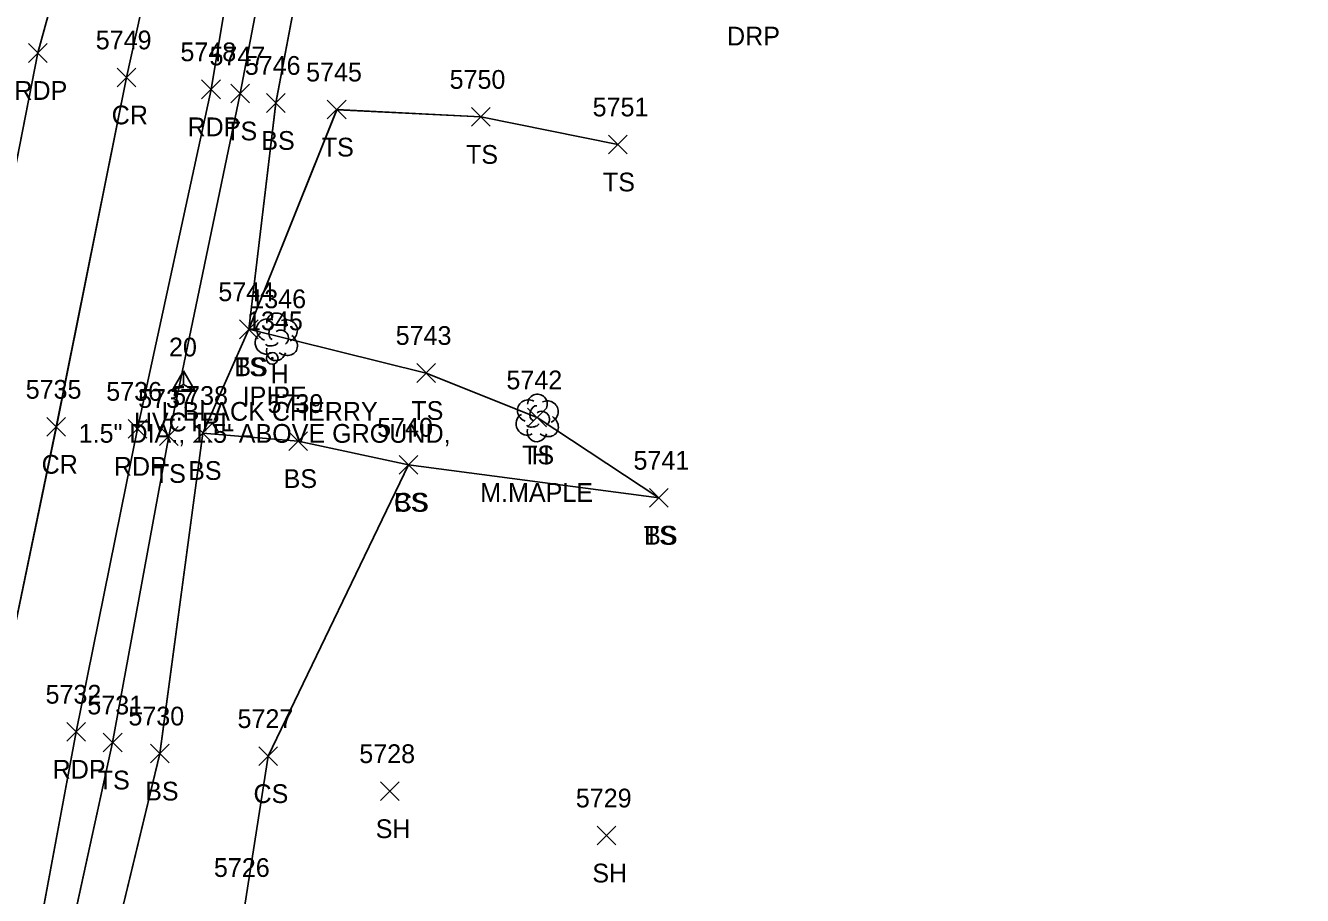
# Model space of a CAD drawing. Extents: x 1554668 to 1563881, y 831386 to 834374.
# Drawn here: x 1561809.4 to 1561945.5, y 833385 to 833477.7 of the extents above; entities that cross this region are included whole.
import ezdxf

# ---------------------------------------------------------------- set-up
doc = ezdxf.new("R2010")
doc.units = 0
for name, color, linetype in [('C_A', 7, 'Continuous'), ('C_I', 7, 'Continuous'), ('CPSM', 7, 'Continuous'), ('L_A', 7, 'Continuous'), ('L_C', 7, 'Continuous'), ('L_I', 7, 'Continuous'), ('L_TIC', 7, 'Continuous'), ('LELB', 7, 'Continuous'), ('LTD', 7, 'Continuous'), ('M_A', 7, 'Continuous'), ('M_C', 7, 'Continuous'), ('M_I', 7, 'Continuous'), ('MPIP', 7, 'Continuous'), ('P_A', 7, 'Continuous'), ('P_I', 7, 'Continuous'), ('P_TIC', 7, 'Continuous'), ('PET', 7, 'Continuous'), ('PRC', 7, 'Continuous'), ('R_A', 7, 'Continuous')]:
    doc.layers.add(name, color=color, linetype=linetype)

msp = doc.modelspace()

# ---------------------------------------------------------------- linework, layer by layer
at = {"layer": 'CPSM'}
for p, q in [((1561824.97, 833438.72), (1561826.22, 833440.89)), ((1561827.47, 833438.72), (1561826.22, 833440.89)), ((1561826.22, 833439.44), (1561826.22, 833440.89)), ((1561824.97, 833438.72), (1561826.22, 833439.44)), ((1561826.22, 833439.44), (1561826.22, 833439.44)), ((1561826.22, 833439.44), (1561827.47, 833438.72)), ((1561824.97, 833438.72), (1561827.47, 833438.72))]:
    msp.add_line(p, q, dxfattribs=at)
at = {"layer": 'L_TIC'}
for points in [[(1561831.25, 833469.48), (1561833.25, 833471.48)], [(1561833.25, 833469.48), (1561831.25, 833471.48)], [(1561835.07, 833468.47), (1561837.07, 833470.47)], [(1561837.07, 833468.47), (1561835.07, 833470.47)], [(1561841.55, 833467.76), (1561843.55, 833469.76)], [(1561843.55, 833467.76), (1561841.55, 833469.76)], [(1561856.93, 833466.98), (1561858.93, 833468.98)], [(1561858.93, 833466.98), (1561856.93, 833468.98)], [(1561871.53, 833464.04), (1561873.53, 833466.04)], [(1561873.53, 833464.04), (1561871.53, 833466.04)], [(1561832.19, 833444.33), (1561834.19, 833446.33)], [(1561834.19, 833444.33), (1561832.19, 833446.33)], [(1561832.19, 833444.33), (1561834.19, 833446.33)], [(1561834.19, 833444.33), (1561832.19, 833446.33)], [(1561851.1, 833439.67), (1561853.1, 833441.67)], [(1561853.1, 833439.67), (1561851.1, 833441.67)], [(1561862.91, 833434.93), (1561864.91, 833436.93)], [(1561864.91, 833434.93), (1561862.91, 833436.93)], [(1561827.27, 833433.27), (1561829.27, 833435.27)], [(1561829.27, 833433.27), (1561827.27, 833435.27)], [(1561827.27, 833433.27), (1561829.27, 833435.27)], [(1561829.27, 833433.27), (1561827.27, 833435.27)], [(1561823.64, 833432.95), (1561825.64, 833434.95)], [(1561825.64, 833432.95), (1561823.64, 833434.95)], [(1561837.45, 833432.41), (1561839.45, 833434.41)], [(1561839.45, 833432.41), (1561837.45, 833434.41)], [(1561849.21, 833429.88), (1561851.21, 833431.88)], [(1561851.21, 833429.88), (1561849.21, 833431.88)], [(1561849.21, 833429.88), (1561851.21, 833431.88)], [(1561851.21, 833429.88), (1561849.21, 833431.88)], [(1561875.89, 833426.36), (1561877.89, 833428.36)], [(1561877.89, 833426.36), (1561875.89, 833428.36)], [(1561875.89, 833426.36), (1561877.89, 833428.36)], [(1561877.89, 833426.36), (1561875.89, 833428.36)], [(1561817.66, 833400.26), (1561819.66, 833402.26)], [(1561819.66, 833400.26), (1561817.66, 833402.26)], [(1561822.69, 833399.08), (1561824.69, 833401.08)], [(1561824.69, 833399.08), (1561822.69, 833401.08)], [(1561834.24, 833398.81), (1561836.24, 833400.81)], [(1561836.24, 833398.81), (1561834.24, 833400.81)], [(1561847.22, 833395.07), (1561849.22, 833397.07)], [(1561849.22, 833395.07), (1561847.22, 833397.07)], [(1561870.32, 833390.34), (1561872.32, 833392.34)], [(1561872.32, 833390.34), (1561870.32, 833392.34)]]:
    msp.add_lwpolyline(points, dxfattribs=at)
at = {"layer": 'LELB'}
for points in [[(1561812.72, 833374.08), (1561818.66, 833401.25), (1561824.65, 833433.94), (1561832.25, 833470.48), (1561836.46, 833492.44), (1561840.26, 833509.47), (1561848.88, 833557.93), (1561859.97, 833614.88), (1561869.56, 833667.19), (1561878.42, 833715.51), (1561890.59, 833773.39), (1561895.72, 833803.09)], [(1561812.72, 833374.08), (1561818.66, 833401.25), (1561824.65, 833433.94), (1561832.25, 833470.48), (1561836.46, 833492.44), (1561840.26, 833509.47), (1561848.88, 833557.93), (1561859.97, 833614.88), (1561869.56, 833667.19), (1561878.42, 833715.51), (1561890.59, 833773.39), (1561895.72, 833803.09)], [(1561812.72, 833374.08), (1561818.66, 833401.25), (1561824.65, 833433.94), (1561832.25, 833470.48), (1561836.46, 833492.44), (1561840.26, 833509.47), (1561848.88, 833557.93), (1561859.97, 833614.88), (1561869.56, 833667.19), (1561878.42, 833715.51), (1561890.59, 833773.39), (1561895.72, 833803.09)], [(1561812.72, 833374.09), (1561818.66, 833401.26), (1561824.64, 833433.95), (1561832.25, 833470.48), (1561836.46, 833492.45), (1561840.26, 833509.47), (1561848.88, 833557.94), (1561859.97, 833614.87), (1561869.55, 833667.19), (1561878.42, 833715.51), (1561890.59, 833773.39), (1561895.72, 833803.08)], [(1561841.41, 833366.89), (1561829.54, 833371.1), (1561818.53, 833378.73), (1561823.69, 833400.08), (1561828.27, 833434.27), (1561833.19, 833445.33), (1561836.07, 833469.47), (1561840.47, 833492.77), (1561845.51, 833506.74), (1561853.32, 833557.23)], [(1561841.41, 833366.89), (1561829.54, 833371.09), (1561818.53, 833378.73), (1561823.69, 833400.07), (1561828.27, 833434.26), (1561833.19, 833445.33), (1561836.07, 833469.46), (1561840.47, 833492.77), (1561845.51, 833506.73), (1561853.33, 833557.22)], [(1561841.41, 833366.89), (1561829.54, 833371.09), (1561818.53, 833378.73), (1561823.69, 833400.07), (1561828.27, 833434.26), (1561833.19, 833445.33), (1561836.07, 833469.46), (1561840.47, 833492.77), (1561845.51, 833506.73), (1561853.33, 833557.22)], [(1561841.41, 833366.89), (1561829.54, 833371.09), (1561818.53, 833378.73), (1561823.69, 833400.07), (1561828.27, 833434.26), (1561833.19, 833445.33), (1561836.07, 833469.46), (1561840.47, 833492.77), (1561845.51, 833506.73), (1561853.33, 833557.22)], [(1561876.89, 833427.36), (1561863.91, 833435.93), (1561852.1, 833440.67), (1561833.19, 833445.33), (1561842.55, 833468.76), (1561857.93, 833467.98), (1561872.53, 833465.04)], [(1561876.89, 833427.36), (1561863.91, 833435.93), (1561852.1, 833440.66), (1561833.19, 833445.33), (1561842.55, 833468.75), (1561857.93, 833467.98), (1561872.54, 833465.04)], [(1561876.89, 833427.36), (1561863.91, 833435.93), (1561852.1, 833440.66), (1561833.19, 833445.33), (1561842.55, 833468.75), (1561857.93, 833467.98), (1561872.54, 833465.04)], [(1561876.89, 833427.36), (1561863.91, 833435.93), (1561852.1, 833440.66), (1561833.19, 833445.33), (1561842.55, 833468.75), (1561857.93, 833467.98), (1561872.54, 833465.04)], [(1561828.27, 833434.27), (1561838.45, 833433.41), (1561850.21, 833430.88), (1561876.89, 833427.36)], [(1561828.27, 833434.26), (1561838.45, 833433.41), (1561850.22, 833430.87), (1561876.89, 833427.36)], [(1561828.27, 833434.26), (1561838.45, 833433.41), (1561850.22, 833430.87), (1561876.89, 833427.36)], [(1561828.27, 833434.26), (1561838.45, 833433.41), (1561850.22, 833430.87), (1561876.89, 833427.36)], [(1561829.54, 833371.1), (1561832.77, 833383.93), (1561835.24, 833399.81), (1561850.21, 833430.88)], [(1561829.54, 833371.09), (1561832.77, 833383.93), (1561835.24, 833399.81), (1561850.22, 833430.87)], [(1561829.54, 833371.09), (1561832.77, 833383.93), (1561835.24, 833399.81), (1561850.22, 833430.87)], [(1561829.54, 833371.09), (1561832.77, 833383.93), (1561835.24, 833399.81), (1561850.22, 833430.87)]]:
    msp.add_lwpolyline(points, dxfattribs=at)
at = {"layer": 'LTD'}
for p, q in [((1561836.09, 833444.58), (1561836.09, 833444.58)), ((1561836.09, 833444.58), (1561836.09, 833444.58)), ((1561863.91, 833435.93), (1561863.91, 833435.93)), ((1561863.91, 833435.93), (1561863.91, 833435.93))]:
    msp.add_line(p, q, dxfattribs=at)
for centre in [(1561836.14, 833446.02), (1561863.96, 833437.36)]:
    msp.add_arc(centre, 1.05, 335.5272, 180.9563, dxfattribs=at)
for centre, major_axis, ratio, start_param, end_param in [((1561835.3, 833445.25), (1.21, -0.51), 0.895232, 1.570796, 4.712389), ((1561837.13, 833445.17), (-1.14, -0.48), 0.949671, 1.570796, 4.712389), ((1561835.01, 833443.87), (0.58, -1.04), 0.959034, 3.141593, 6.283185), ((1561835.88, 833445.04), (-0.208, -0.792), 0.645439, 3.141593, 6.283185), ((1561836.59, 833444.42), (-0.5, 0.667), 0.989748, 3.141593, 6.283185), ((1561836.09, 833443.08), (0.26, 1.06), 0.942809, 1.570796, 4.712389), ((1561835.63, 833443.83), (-0.625, -0.083), 0.423636, 0, 3.141593), ((1561837.09, 833443.75), (-1.09, 0.79), 0.841452, 1.570796, 4.712389), ((1561863.12, 833436.6), (1.21, -0.51), 0.895232, 1.570796, 4.712389), ((1561863.7, 833436.39), (-0.208, -0.792), 0.645439, 3.141593, 6.283185), ((1561864.41, 833435.76), (-0.5, 0.667), 0.989748, 3.141593, 6.283185), ((1561864.95, 833436.51), (-1.14, -0.48), 0.949671, 1.570796, 4.712389), ((1561862.83, 833435.22), (0.58, -1.04), 0.959034, 3.141593, 6.283185), ((1561863.45, 833435.18), (-0.625, -0.083), 0.423636, 0, 3.141593), ((1561864.91, 833435.1), (-1.09, 0.79), 0.841452, 1.570796, 4.712389), ((1561863.91, 833434.43), (0.26, 1.06), 0.942809, 1.570796, 4.712389)]:
    msp.add_ellipse(centre, major_axis=major_axis, ratio=ratio, start_param=start_param, end_param=end_param, dxfattribs=at)
at = {"layer": 'MPIP'}
for radius in [0.625, 0.0833]:
    msp.add_circle((1561835.68, 833442.23), radius, dxfattribs=at)
at = {"layer": 'P_TIC'}
for points in [[(1561809.69, 833473.8), (1561811.69, 833475.8)], [(1561811.69, 833473.8), (1561809.69, 833475.8)], [(1561819.13, 833471.19), (1561821.13, 833473.19)], [(1561821.13, 833471.19), (1561819.13, 833473.19)], [(1561828.15, 833469.92), (1561830.15, 833471.92)], [(1561830.15, 833469.92), (1561828.15, 833471.92)], [(1561811.65, 833433.93), (1561813.65, 833435.93)], [(1561813.65, 833433.93), (1561811.65, 833435.93)], [(1561820.3, 833433.71), (1561822.3, 833435.71)], [(1561822.3, 833433.71), (1561820.3, 833435.71)], [(1561813.77, 833401.41), (1561815.77, 833403.41)], [(1561815.77, 833401.41), (1561813.77, 833403.41)]]:
    msp.add_lwpolyline(points, dxfattribs=at)
at = {"layer": 'PET'}
for points in [[(1561861.91, 833735.82), (1561859.45, 833719.66), (1561854.91, 833694.54), (1561848.64, 833661.54), (1561838.87, 833614.3), (1561835.26, 833593.72), (1561828.94, 833559.5), (1561819.69, 833511.8), (1561817.41, 833499.27), (1561810.7, 833474.8), (1561802.99, 833435.76), (1561794.16, 833386.84), (1561787.73, 833353.76)], [(1561861.91, 833735.82), (1561859.45, 833719.66), (1561854.91, 833694.54), (1561848.64, 833661.54), (1561838.87, 833614.3), (1561835.26, 833593.72), (1561828.94, 833559.5), (1561819.69, 833511.8), (1561817.41, 833499.27), (1561810.7, 833474.8), (1561802.99, 833435.76), (1561794.16, 833386.84), (1561787.73, 833353.76)], [(1561861.91, 833735.82), (1561859.45, 833719.66), (1561854.91, 833694.54), (1561848.64, 833661.54), (1561838.87, 833614.3), (1561835.26, 833593.72), (1561828.94, 833559.5), (1561819.69, 833511.8), (1561817.41, 833499.27), (1561810.7, 833474.8), (1561802.99, 833435.76), (1561794.16, 833386.84), (1561787.73, 833353.76)], [(1561861.91, 833735.82), (1561859.45, 833719.66), (1561854.91, 833694.54), (1561848.64, 833661.54), (1561838.87, 833614.3), (1561835.26, 833593.71), (1561828.94, 833559.5), (1561819.68, 833511.8), (1561817.41, 833499.28), (1561810.69, 833474.8), (1561802.99, 833435.77), (1561794.15, 833386.85), (1561787.73, 833353.77)], [(1561809.85, 833376.01), (1561814.77, 833402.41), (1561821.3, 833434.71), (1561829.15, 833470.92), (1561832.47, 833490.84), (1561837.72, 833512.3), (1561846.35, 833556.72), (1561856.48, 833615.77), (1561866.78, 833667.81), (1561874.55, 833715.88)], [(1561809.85, 833376), (1561814.77, 833402.4), (1561821.3, 833434.7), (1561829.15, 833470.92), (1561832.48, 833490.83), (1561837.72, 833512.3), (1561846.35, 833556.71), (1561856.48, 833615.77), (1561866.77, 833667.81), (1561874.55, 833715.87)], [(1561809.85, 833376), (1561814.77, 833402.4), (1561821.3, 833434.7), (1561829.15, 833470.92), (1561832.48, 833490.83), (1561837.72, 833512.3), (1561846.35, 833556.71), (1561856.48, 833615.77), (1561866.77, 833667.81), (1561874.55, 833715.87)], [(1561809.85, 833376), (1561814.77, 833402.4), (1561821.3, 833434.7), (1561829.15, 833470.92), (1561832.48, 833490.83), (1561837.72, 833512.3), (1561846.35, 833556.71), (1561856.48, 833615.77), (1561866.77, 833667.81), (1561874.55, 833715.87)]]:
    msp.add_lwpolyline(points, dxfattribs=at)
at = {"layer": 'PRC'}
for points in [[(1561800.21, 833371.54), (1561806.44, 833405.19), (1561812.66, 833434.93), (1561820.13, 833472.18), (1561827.53, 833505.74), (1561836.94, 833558.6), (1561848.04, 833617.29), (1561858.18, 833669.76), (1561866.96, 833717.24), (1561878.61, 833773.78), (1561885.02, 833806.83), (1561891.66, 833847.81), (1561899.78, 833893.72), (1561902.02, 833902.92), (1561908.12, 833944.07), (1561914.56, 833974.52), (1561922.25, 834021.37), (1561927.37, 834052.03), (1561935.21, 834096), (1561945.53, 834150.77)], [(1561800.21, 833371.54), (1561806.44, 833405.19), (1561812.66, 833434.93), (1561820.13, 833472.18), (1561827.53, 833505.74), (1561836.94, 833558.6), (1561848.04, 833617.29), (1561858.18, 833669.76), (1561866.96, 833717.24), (1561878.61, 833773.78), (1561885.02, 833806.83), (1561891.66, 833847.81), (1561899.78, 833893.72), (1561902.02, 833902.92), (1561908.12, 833944.07), (1561914.56, 833974.52), (1561922.25, 834021.37), (1561927.37, 834052.03), (1561935.21, 834096), (1561945.53, 834150.77)], [(1561800.21, 833371.54), (1561806.44, 833405.19), (1561812.66, 833434.93), (1561820.13, 833472.18), (1561827.53, 833505.74), (1561836.94, 833558.6), (1561848.04, 833617.29), (1561858.18, 833669.76), (1561866.96, 833717.24), (1561878.61, 833773.78), (1561885.02, 833806.83), (1561891.66, 833847.81), (1561899.78, 833893.72), (1561902.02, 833902.92), (1561908.12, 833944.07), (1561914.56, 833974.52), (1561922.25, 834021.37), (1561927.37, 834052.03), (1561935.21, 834096), (1561945.53, 834150.77)], [(1561800.21, 833371.54), (1561806.44, 833405.19), (1561812.65, 833434.93), (1561820.13, 833472.19), (1561827.53, 833505.75), (1561836.94, 833558.61), (1561848.04, 833617.29), (1561858.18, 833669.76), (1561866.96, 833717.25), (1561878.6, 833773.78), (1561885.02, 833806.83), (1561891.66, 833847.81), (1561899.78, 833893.72), (1561902.02, 833902.92), (1561908.12, 833944.08), (1561914.56, 833974.53), (1561922.25, 834021.37), (1561927.37, 834052.03), (1561935.21, 834096), (1561945.53, 834150.77)]]:
    msp.add_lwpolyline(points, dxfattribs=at)

# ---------------------------------------------------------------- texts
at = {"layer": 'C_A'}
msp.add_text('HVCTRL', height=2, dxfattribs=at).set_placement((1561820.92, 833434.44))
at = {"layer": 'C_I'}
msp.add_text('20', height=2, dxfattribs=at).set_placement((1561824.67, 833442.44))
at = {"layer": 'L_A'}
for s, p in [('TS', (1561830.66, 833465.48)), ('BS', (1561834.51, 833464.47)), ('TS', (1561840.96, 833463.76)), ('TS', (1561856.34, 833462.98)), ('TS', (1561870.94, 833460.04)), ('TS', (1561831.6, 833440.33)), ('BS', (1561831.63, 833440.33)), ('H', (1561835.52, 833439.58)), ('TS', (1561850.51, 833435.67)), ('TS', (1561862.32, 833430.93)), ('H', (1561863.34, 833430.93)), ('BS', (1561826.71, 833429.27)), ('BS', (1561826.71, 833429.27)), ('TS', (1561823.05, 833428.95)), ('BS', (1561836.89, 833428.41)), ('CS', (1561848.66, 833425.88)), ('BS', (1561848.66, 833425.88)), ('TS', (1561875.3, 833422.36)), ('BS', (1561875.33, 833422.36)), ('TS', (1561817.07, 833396.26)), ('BS', (1561822.13, 833395.08)), ('CS', (1561833.68, 833394.81)), ('SH', (1561846.71, 833391.07)), ('SH', (1561869.81, 833386.34))]:
    msp.add_text(s, height=2, dxfattribs=at).set_placement(p)
at = {"layer": 'L_C'}
for s, p in [('L.BLACK CHERRY', (1561823.89, 833435.58)), ('M.MAPLE', (1561857.85, 833426.93))]:
    msp.add_text(s, height=2, dxfattribs=at).set_placement(p)
at = {"layer": 'L_I'}
for s, p in [('5747', (1561828.99, 833473.48)), ('5746', (1561832.75, 833472.47)), ('5745', (1561839.29, 833471.76)), ('5750', (1561854.59, 833470.98)), ('5751', (1561869.84, 833468.04)), ('5744', (1561829.93, 833448.33)), ('5744', (1561829.93, 833448.33)), ('1346', (1561833.34, 833447.58)), ('5743', (1561848.84, 833443.67)), ('5742', (1561860.65, 833438.93)), ('5742', (1561860.65, 833438.93)), ('5738', (1561825.01, 833437.27)), ('5738', (1561825.01, 833437.27)), ('5737', (1561821.38, 833436.95)), ('5739', (1561835.18, 833436.41)), ('5740', (1561846.87, 833433.88)), ('5740', (1561846.87, 833433.88)), ('5741', (1561874.2, 833430.36)), ('5741', (1561874.2, 833430.36)), ('5731', (1561815.96, 833404.26)), ('5730', (1561820.34, 833403.08)), ('5727', (1561831.98, 833402.81)), ('5728', (1561844.96, 833399.07)), ('5729', (1561868.05, 833394.34)), ('5726', (1561829.46, 833386.93))]:
    msp.add_text(s, height=2, dxfattribs=at).set_placement(p)
at = {"layer": 'M_A'}
msp.add_text('IPIPE', height=2, dxfattribs=at).set_placement((1561832.52, 833437.23))
at = {"layer": 'M_C'}
msp.add_text('1.5" DIA., 1.5\' ABOVE GROUND,', height=2, dxfattribs=at).set_placement((1561815.04, 833433.23))
at = {"layer": 'M_I'}
msp.add_text('1345', height=2, dxfattribs=at).set_placement((1561832.99, 833445.23))
at = {"layer": 'P_A'}
for s, p in [('RDP', (1561808.18, 833469.8)), ('CR', (1561818.56, 833467.19)), ('RDP', (1561826.64, 833465.92)), ('CR', (1561811.09, 833429.93)), ('RDP', (1561818.79, 833429.71)), ('RDP', (1561812.26, 833397.41))]:
    msp.add_text(s, height=2, dxfattribs=at).set_placement(p)
at = {"layer": 'P_I'}
for s, p in [('5749', (1561816.86, 833475.19)), ('5748', (1561825.89, 833473.92)), ('5735', (1561809.39, 833437.93)), ('5736', (1561817.98, 833437.71)), ('5732', (1561811.51, 833405.41))]:
    msp.add_text(s, height=2, dxfattribs=at).set_placement(p)
at = {"layer": 'R_A'}
msp.add_text('DRP', height=2, dxfattribs=at).set_placement((1561884.17, 833475.6))

doc.saveas('drawing.dxf')
